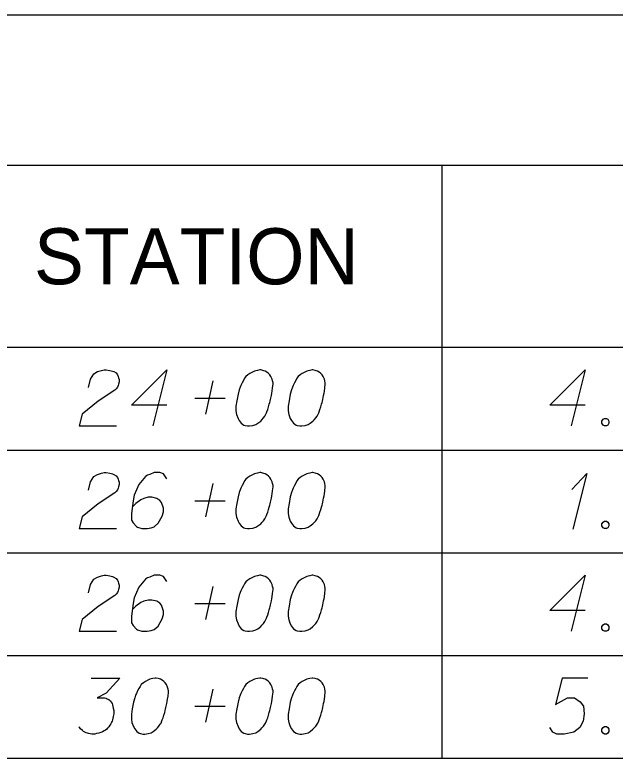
# Model space of a CAD drawing. Extents: x 2074207 to 2076812, y 516372 to 523312.
# Drawn here: x 2076345.6 to 2076397, y 516601.5 to 516665.2 of the extents above; entities that cross this region are included whole.
import ezdxf

# ---------------------------------------------------------------- set-up
doc = ezdxf.new("R2010")
doc.units = 0
for name, color, linetype in [('Prop DirtTable_ Soil Test Results - Outline (Major)', 7, 'Continuous'), ('Prop DirtTable_ Soil Test Results - Outline (Minor)', 7, 'Continuous'), ('Prop DirtTable_ Soil Test Results - Tx (Header - Small)', 7, 'Continuous'), ('Prop DirtTable_ Soil Test Results - Tx (Sample Data)', 7, 'Continuous')]:
    doc.layers.add(name, color=color, linetype=linetype)

msp = doc.modelspace()

# ---------------------------------------------------------------- linework, layer by layer
at = {"layer": 'Prop DirtTable_ Soil Test Results - Outline (Major)'}
for p, q in [((2076260.609, 516665.206), (2076811.903, 516665.206)), ((2076260.609, 516636.721), (2076811.903, 516636.721)), ((2076260.609, 516636.721), (2076811.903, 516636.721)), ((2076260.609, 516601.521), (2076811.903, 516601.521))]:
    msp.add_line(p, q, dxfattribs=at)
at = {"layer": 'Prop DirtTable_ Soil Test Results - Outline (Minor)'}
for p, q in [((2076260.609, 516652.321), (2076811.903, 516652.321)), ((2076382.2, 516652.321), (2076382.2, 516627.921)), ((2076260.609, 516627.921), (2076811.903, 516627.921)), ((2076260.609, 516627.921), (2076811.903, 516627.921)), ((2076382.2, 516627.921), (2076382.2, 516619.121)), ((2076260.609, 516619.121), (2076811.903, 516619.121)), ((2076260.609, 516619.121), (2076811.903, 516619.121)), ((2076382.2, 516619.121), (2076382.2, 516610.321)), ((2076260.609, 516610.321), (2076811.903, 516610.321)), ((2076260.609, 516610.321), (2076811.903, 516610.321)), ((2076382.2, 516610.321), (2076382.2, 516601.521)), ((2076260.609, 516601.521), (2076811.903, 516601.521))]:
    msp.add_line(p, q, dxfattribs=at)
at = {"layer": 'Prop DirtTable_ Soil Test Results - Tx (Sample Data)'}
for points in [[(2076351.927, 516633.274), (2076352.103, 516633.992), (2076352.386, 516634.446), (2076352.703, 516634.635), (2076353.02, 516634.748), (2076353.267, 516634.786), (2076353.444, 516634.786), (2076353.761, 516634.748), (2076353.973, 516634.673), (2076354.079, 516634.635), (2076354.29, 516634.522), (2076354.396, 516634.37), (2076354.467, 516634.219), (2076354.502, 516634.106), (2076354.537, 516633.955), (2076354.537, 516633.766), (2076354.502, 516633.577), (2076354.467, 516633.463), (2076354.396, 516633.312), (2076354.29, 516633.161), (2076354.185, 516633.048), (2076352.738, 516632.103), (2076351.363, 516631.007), (2076351.116, 516629.986), (2076354.326, 516629.986)], [(2076358.629, 516631.763), (2076355.596, 516631.763), (2076358.629, 516634.786), (2076357.43, 516629.986)], [(2076366.672, 516634.786), (2076366.602, 516634.786), (2076366.39, 516634.748), (2076366.249, 516634.711), (2076366.143, 516634.673), (2076365.967, 516634.597), (2076365.755, 516634.484), (2076365.579, 516634.37), (2076365.402, 516634.219), (2076365.296, 516634.068), (2076365.191, 516633.879), (2076365.085, 516633.69), (2076364.979, 516633.463), (2076364.908, 516633.312), (2076364.838, 516633.085), (2076364.732, 516632.707), (2076364.626, 516632.141), (2076364.556, 516631.687), (2076364.556, 516631.271), (2076364.591, 516630.969), (2076364.732, 516630.629), (2076364.838, 516630.44), (2076365.014, 516630.213), (2076365.226, 516630.062), (2076365.332, 516630.024), (2076365.543, 516629.986), (2076365.72, 516629.986), (2076366.002, 516630.024), (2076366.249, 516630.1), (2076366.425, 516630.213), (2076366.672, 516630.402), (2076366.778, 516630.515), (2076366.919, 516630.666), (2076367.025, 516630.818), (2076367.095, 516630.931), (2076367.166, 516631.12), (2076367.201, 516631.196), (2076367.272, 516631.385), (2076367.342, 516631.611), (2076367.413, 516631.838), (2076367.448, 516631.989), (2076367.483, 516632.103), (2076367.519, 516632.254), (2076367.589, 516632.594), (2076367.625, 516632.783), (2076367.66, 516632.972), (2076367.695, 516633.237), (2076367.73, 516633.577), (2076367.73, 516633.69), (2076367.695, 516633.841), (2076367.66, 516633.992), (2076367.554, 516634.219), (2076367.448, 516634.37), (2076367.342, 516634.484), (2076367.201, 516634.597), (2076367.06, 516634.673), (2076366.954, 516634.711), (2076366.849, 516634.748), (2076366.672, 516634.786)], [(2076371.152, 516634.786), (2076371.082, 516634.786), (2076370.87, 516634.748), (2076370.729, 516634.711), (2076370.623, 516634.673), (2076370.447, 516634.597), (2076370.235, 516634.484), (2076370.059, 516634.37), (2076369.882, 516634.219), (2076369.776, 516634.068), (2076369.671, 516633.879), (2076369.565, 516633.69), (2076369.459, 516633.463), (2076369.388, 516633.312), (2076369.318, 516633.085), (2076369.212, 516632.707), (2076369.106, 516632.141), (2076369.036, 516631.687), (2076369.036, 516631.271), (2076369.071, 516630.969), (2076369.212, 516630.629), (2076369.318, 516630.44), (2076369.494, 516630.213), (2076369.706, 516630.062), (2076369.812, 516630.024), (2076370.023, 516629.986), (2076370.2, 516629.986), (2076370.482, 516630.024), (2076370.729, 516630.1), (2076370.905, 516630.213), (2076371.152, 516630.402), (2076371.258, 516630.515), (2076371.399, 516630.666), (2076371.505, 516630.818), (2076371.575, 516630.931), (2076371.646, 516631.12), (2076371.681, 516631.196), (2076371.752, 516631.385), (2076371.822, 516631.611), (2076371.893, 516631.838), (2076371.928, 516631.989), (2076371.963, 516632.103), (2076371.999, 516632.254), (2076372.069, 516632.594), (2076372.105, 516632.783), (2076372.14, 516632.972), (2076372.175, 516633.237), (2076372.21, 516633.577), (2076372.21, 516633.69), (2076372.175, 516633.841), (2076372.14, 516633.992), (2076372.034, 516634.219), (2076371.928, 516634.37), (2076371.822, 516634.484), (2076371.681, 516634.597), (2076371.54, 516634.673), (2076371.434, 516634.711), (2076371.329, 516634.748), (2076371.152, 516634.786)], [(2076394.469, 516631.763), (2076391.436, 516631.763), (2076394.469, 516634.786), (2076393.27, 516629.986)], [(2076361.98, 516631.007), (2076362.615, 516633.841)], [(2076361.028, 516632.367), (2076363.638, 516632.367)], [(2076396.127, 516630.629), (2076396.304, 516630.629), (2076396.409, 516630.553), (2076396.515, 516630.402), (2076396.515, 516630.213), (2076396.409, 516630.062), (2076396.304, 516629.986), (2076396.127, 516629.986), (2076396.021, 516630.062), (2076395.916, 516630.213), (2076395.916, 516630.402), (2076396.021, 516630.553), (2076396.127, 516630.629)], [(2076351.927, 516624.474), (2076352.103, 516625.192), (2076352.386, 516625.646), (2076352.703, 516625.835), (2076353.02, 516625.948), (2076353.267, 516625.986), (2076353.444, 516625.986), (2076353.761, 516625.948), (2076353.973, 516625.873), (2076354.079, 516625.835), (2076354.29, 516625.722), (2076354.396, 516625.57), (2076354.467, 516625.419), (2076354.502, 516625.306), (2076354.537, 516625.155), (2076354.537, 516624.966), (2076354.502, 516624.777), (2076354.467, 516624.663), (2076354.396, 516624.512), (2076354.29, 516624.361), (2076354.185, 516624.248), (2076352.738, 516623.303), (2076351.363, 516622.207), (2076351.116, 516621.186), (2076354.326, 516621.186)], [(2076358.629, 516625.457), (2076358.347, 516625.873), (2076358.03, 516625.986), (2076357.536, 516625.986), (2076357.183, 516625.835), (2076356.971, 516625.759), (2076356.795, 516625.646), (2076356.231, 516624.966), (2076355.843, 516624.059), (2076355.737, 516623.567), (2076355.596, 516622.471), (2076355.596, 516621.904), (2076355.737, 516621.678), (2076356.019, 516621.375), (2076356.125, 516621.3), (2076356.478, 516621.186), (2076356.936, 516621.186), (2076357.289, 516621.262), (2076357.536, 516621.337), (2076357.889, 516621.64), (2076358.241, 516622.244), (2076358.347, 516622.622), (2076358.347, 516622.925), (2076358.171, 516623.416), (2076358.03, 516623.605), (2076357.783, 516623.756), (2076357.359, 516623.87), (2076357.042, 516623.87), (2076356.654, 516623.756), (2076356.407, 516623.643), (2076355.984, 516623.341), (2076355.772, 516623.152), (2076355.666, 516623.038)], [(2076366.672, 516625.986), (2076366.602, 516625.986), (2076366.39, 516625.948), (2076366.249, 516625.911), (2076366.143, 516625.873), (2076365.967, 516625.797), (2076365.755, 516625.684), (2076365.579, 516625.57), (2076365.402, 516625.419), (2076365.296, 516625.268), (2076365.191, 516625.079), (2076365.085, 516624.89), (2076364.979, 516624.663), (2076364.908, 516624.512), (2076364.838, 516624.285), (2076364.732, 516623.907), (2076364.626, 516623.341), (2076364.556, 516622.887), (2076364.556, 516622.471), (2076364.591, 516622.169), (2076364.732, 516621.829), (2076364.838, 516621.64), (2076365.014, 516621.413), (2076365.226, 516621.262), (2076365.332, 516621.224), (2076365.543, 516621.186), (2076365.72, 516621.186), (2076366.002, 516621.224), (2076366.249, 516621.3), (2076366.425, 516621.413), (2076366.672, 516621.602), (2076366.778, 516621.715), (2076366.919, 516621.866), (2076367.025, 516622.018), (2076367.095, 516622.131), (2076367.166, 516622.32), (2076367.201, 516622.396), (2076367.272, 516622.585), (2076367.342, 516622.811), (2076367.413, 516623.038), (2076367.448, 516623.189), (2076367.483, 516623.303), (2076367.519, 516623.454), (2076367.589, 516623.794), (2076367.625, 516623.983), (2076367.66, 516624.172), (2076367.695, 516624.437), (2076367.73, 516624.777), (2076367.73, 516624.89), (2076367.695, 516625.041), (2076367.66, 516625.192), (2076367.554, 516625.419), (2076367.448, 516625.57), (2076367.342, 516625.684), (2076367.201, 516625.797), (2076367.06, 516625.873), (2076366.954, 516625.911), (2076366.849, 516625.948), (2076366.672, 516625.986)], [(2076371.152, 516625.986), (2076371.082, 516625.986), (2076370.87, 516625.948), (2076370.729, 516625.911), (2076370.623, 516625.873), (2076370.447, 516625.797), (2076370.235, 516625.684), (2076370.059, 516625.57), (2076369.882, 516625.419), (2076369.776, 516625.268), (2076369.671, 516625.079), (2076369.565, 516624.89), (2076369.459, 516624.663), (2076369.388, 516624.512), (2076369.318, 516624.285), (2076369.212, 516623.907), (2076369.106, 516623.341), (2076369.036, 516622.887), (2076369.036, 516622.471), (2076369.071, 516622.169), (2076369.212, 516621.829), (2076369.318, 516621.64), (2076369.494, 516621.413), (2076369.706, 516621.262), (2076369.812, 516621.224), (2076370.023, 516621.186), (2076370.2, 516621.186), (2076370.482, 516621.224), (2076370.729, 516621.3), (2076370.905, 516621.413), (2076371.152, 516621.602), (2076371.258, 516621.715), (2076371.399, 516621.866), (2076371.505, 516622.018), (2076371.575, 516622.131), (2076371.646, 516622.32), (2076371.681, 516622.396), (2076371.752, 516622.585), (2076371.822, 516622.811), (2076371.893, 516623.038), (2076371.928, 516623.189), (2076371.963, 516623.303), (2076371.999, 516623.454), (2076372.069, 516623.794), (2076372.105, 516623.983), (2076372.14, 516624.172), (2076372.175, 516624.437), (2076372.21, 516624.777), (2076372.21, 516624.89), (2076372.175, 516625.041), (2076372.14, 516625.192), (2076372.034, 516625.419), (2076371.928, 516625.57), (2076371.822, 516625.684), (2076371.681, 516625.797), (2076371.54, 516625.873), (2076371.434, 516625.911), (2076371.329, 516625.948), (2076371.152, 516625.986)], [(2076393.34, 516624.55), (2076394.61, 516625.911), (2076393.411, 516621.148)], [(2076361.98, 516622.207), (2076362.615, 516625.041)], [(2076361.028, 516623.567), (2076363.638, 516623.567)], [(2076396.127, 516621.829), (2076396.304, 516621.829), (2076396.409, 516621.753), (2076396.515, 516621.602), (2076396.515, 516621.413), (2076396.409, 516621.262), (2076396.304, 516621.186), (2076396.127, 516621.186), (2076396.021, 516621.262), (2076395.916, 516621.413), (2076395.916, 516621.602), (2076396.021, 516621.753), (2076396.127, 516621.829)], [(2076351.927, 516615.674), (2076352.103, 516616.392), (2076352.386, 516616.846), (2076352.703, 516617.035), (2076353.02, 516617.148), (2076353.267, 516617.186), (2076353.444, 516617.186), (2076353.761, 516617.148), (2076353.973, 516617.073), (2076354.079, 516617.035), (2076354.29, 516616.922), (2076354.396, 516616.77), (2076354.467, 516616.619), (2076354.502, 516616.506), (2076354.537, 516616.355), (2076354.537, 516616.166), (2076354.502, 516615.977), (2076354.467, 516615.863), (2076354.396, 516615.712), (2076354.29, 516615.561), (2076354.185, 516615.448), (2076352.738, 516614.503), (2076351.363, 516613.407), (2076351.116, 516612.386), (2076354.326, 516612.386)], [(2076358.629, 516616.657), (2076358.347, 516617.073), (2076358.03, 516617.186), (2076357.536, 516617.186), (2076357.183, 516617.035), (2076356.971, 516616.959), (2076356.795, 516616.846), (2076356.231, 516616.166), (2076355.843, 516615.259), (2076355.737, 516614.767), (2076355.596, 516613.671), (2076355.596, 516613.104), (2076355.737, 516612.878), (2076356.019, 516612.575), (2076356.125, 516612.5), (2076356.478, 516612.386), (2076356.936, 516612.386), (2076357.289, 516612.462), (2076357.536, 516612.537), (2076357.889, 516612.84), (2076358.241, 516613.444), (2076358.347, 516613.822), (2076358.347, 516614.125), (2076358.171, 516614.616), (2076358.03, 516614.805), (2076357.783, 516614.956), (2076357.359, 516615.07), (2076357.042, 516615.07), (2076356.654, 516614.956), (2076356.407, 516614.843), (2076355.984, 516614.541), (2076355.772, 516614.352), (2076355.666, 516614.238)], [(2076366.672, 516617.186), (2076366.602, 516617.186), (2076366.39, 516617.148), (2076366.249, 516617.111), (2076366.143, 516617.073), (2076365.967, 516616.997), (2076365.755, 516616.884), (2076365.579, 516616.77), (2076365.402, 516616.619), (2076365.296, 516616.468), (2076365.191, 516616.279), (2076365.085, 516616.09), (2076364.979, 516615.863), (2076364.908, 516615.712), (2076364.838, 516615.485), (2076364.732, 516615.107), (2076364.626, 516614.541), (2076364.556, 516614.087), (2076364.556, 516613.671), (2076364.591, 516613.369), (2076364.732, 516613.029), (2076364.838, 516612.84), (2076365.014, 516612.613), (2076365.226, 516612.462), (2076365.332, 516612.424), (2076365.543, 516612.386), (2076365.72, 516612.386), (2076366.002, 516612.424), (2076366.249, 516612.5), (2076366.425, 516612.613), (2076366.672, 516612.802), (2076366.778, 516612.915), (2076366.919, 516613.066), (2076367.025, 516613.218), (2076367.095, 516613.331), (2076367.166, 516613.52), (2076367.201, 516613.596), (2076367.272, 516613.785), (2076367.342, 516614.011), (2076367.413, 516614.238), (2076367.448, 516614.389), (2076367.483, 516614.503), (2076367.519, 516614.654), (2076367.589, 516614.994), (2076367.625, 516615.183), (2076367.66, 516615.372), (2076367.695, 516615.637), (2076367.73, 516615.977), (2076367.73, 516616.09), (2076367.695, 516616.241), (2076367.66, 516616.392), (2076367.554, 516616.619), (2076367.448, 516616.77), (2076367.342, 516616.884), (2076367.201, 516616.997), (2076367.06, 516617.073), (2076366.954, 516617.111), (2076366.849, 516617.148), (2076366.672, 516617.186)], [(2076371.152, 516617.186), (2076371.082, 516617.186), (2076370.87, 516617.148), (2076370.729, 516617.111), (2076370.623, 516617.073), (2076370.447, 516616.997), (2076370.235, 516616.884), (2076370.059, 516616.77), (2076369.882, 516616.619), (2076369.776, 516616.468), (2076369.671, 516616.279), (2076369.565, 516616.09), (2076369.459, 516615.863), (2076369.388, 516615.712), (2076369.318, 516615.485), (2076369.212, 516615.107), (2076369.106, 516614.541), (2076369.036, 516614.087), (2076369.036, 516613.671), (2076369.071, 516613.369), (2076369.212, 516613.029), (2076369.318, 516612.84), (2076369.494, 516612.613), (2076369.706, 516612.462), (2076369.812, 516612.424), (2076370.023, 516612.386), (2076370.2, 516612.386), (2076370.482, 516612.424), (2076370.729, 516612.5), (2076370.905, 516612.613), (2076371.152, 516612.802), (2076371.258, 516612.915), (2076371.399, 516613.066), (2076371.505, 516613.218), (2076371.575, 516613.331), (2076371.646, 516613.52), (2076371.681, 516613.596), (2076371.752, 516613.785), (2076371.822, 516614.011), (2076371.893, 516614.238), (2076371.928, 516614.389), (2076371.963, 516614.503), (2076371.999, 516614.654), (2076372.069, 516614.994), (2076372.105, 516615.183), (2076372.14, 516615.372), (2076372.175, 516615.637), (2076372.21, 516615.977), (2076372.21, 516616.09), (2076372.175, 516616.241), (2076372.14, 516616.392), (2076372.034, 516616.619), (2076371.928, 516616.77), (2076371.822, 516616.884), (2076371.681, 516616.997), (2076371.54, 516617.073), (2076371.434, 516617.111), (2076371.329, 516617.148), (2076371.152, 516617.186)], [(2076394.469, 516614.163), (2076391.436, 516614.163), (2076394.469, 516617.186), (2076393.27, 516612.386)], [(2076361.98, 516613.407), (2076362.615, 516616.241)], [(2076361.028, 516614.767), (2076363.638, 516614.767)], [(2076396.127, 516613.029), (2076396.304, 516613.029), (2076396.409, 516612.953), (2076396.515, 516612.802), (2076396.515, 516612.613), (2076396.409, 516612.462), (2076396.304, 516612.386), (2076396.127, 516612.386), (2076396.021, 516612.462), (2076395.916, 516612.613), (2076395.916, 516612.802), (2076396.021, 516612.953), (2076396.127, 516613.029)], [(2076352.139, 516608.386), (2076354.608, 516608.386), (2076353.444, 516607.101), (2076352.668, 516606.685), (2076353.303, 516606.685), (2076353.444, 516606.648), (2076353.514, 516606.61), (2076353.585, 516606.572), (2076353.655, 516606.534), (2076353.797, 516606.421), (2076353.867, 516606.307), (2076353.938, 516606.194), (2076353.973, 516606.081), (2076354.043, 516605.816), (2076354.079, 516605.589), (2076354.079, 516605.476), (2076354.079, 516605.325), (2076354.043, 516605.098), (2076354.008, 516604.947), (2076353.973, 516604.796), (2076353.938, 516604.682), (2076353.902, 516604.607), (2076353.867, 516604.531), (2076353.832, 516604.455), (2076353.761, 516604.342), (2076353.655, 516604.191), (2076353.55, 516604.078), (2076353.479, 516604.002), (2076353.373, 516603.926), (2076353.267, 516603.851), (2076353.126, 516603.775), (2076353.056, 516603.737), (2076352.809, 516603.662), (2076352.597, 516603.624), (2076352.456, 516603.586), (2076352.209, 516603.586), (2076351.927, 516603.624), (2076351.821, 516603.662), (2076351.715, 516603.7), (2076351.609, 516603.737), (2076351.504, 516603.813), (2076351.398, 516603.889), (2076351.221, 516604.04), (2076351.116, 516604.191)], [(2076357.712, 516608.386), (2076357.642, 516608.386), (2076357.43, 516608.348), (2076357.289, 516608.311), (2076357.183, 516608.273), (2076357.007, 516608.197), (2076356.795, 516608.084), (2076356.619, 516607.97), (2076356.442, 516607.819), (2076356.336, 516607.668), (2076356.231, 516607.479), (2076356.125, 516607.29), (2076356.019, 516607.063), (2076355.948, 516606.912), (2076355.878, 516606.685), (2076355.772, 516606.307), (2076355.666, 516605.741), (2076355.596, 516605.287), (2076355.596, 516604.871), (2076355.631, 516604.569), (2076355.772, 516604.229), (2076355.878, 516604.04), (2076356.054, 516603.813), (2076356.266, 516603.662), (2076356.372, 516603.624), (2076356.583, 516603.586), (2076356.76, 516603.586), (2076357.042, 516603.624), (2076357.289, 516603.7), (2076357.465, 516603.813), (2076357.712, 516604.002), (2076357.818, 516604.115), (2076357.959, 516604.266), (2076358.065, 516604.418), (2076358.135, 516604.531), (2076358.206, 516604.72), (2076358.241, 516604.796), (2076358.312, 516604.985), (2076358.382, 516605.211), (2076358.453, 516605.438), (2076358.488, 516605.589), (2076358.523, 516605.703), (2076358.559, 516605.854), (2076358.629, 516606.194), (2076358.665, 516606.383), (2076358.7, 516606.572), (2076358.735, 516606.837), (2076358.77, 516607.177), (2076358.77, 516607.29), (2076358.735, 516607.441), (2076358.7, 516607.592), (2076358.594, 516607.819), (2076358.488, 516607.97), (2076358.382, 516608.084), (2076358.241, 516608.197), (2076358.1, 516608.273), (2076357.994, 516608.311), (2076357.889, 516608.348), (2076357.712, 516608.386)], [(2076366.672, 516608.386), (2076366.602, 516608.386), (2076366.39, 516608.348), (2076366.249, 516608.311), (2076366.143, 516608.273), (2076365.967, 516608.197), (2076365.755, 516608.084), (2076365.579, 516607.97), (2076365.402, 516607.819), (2076365.296, 516607.668), (2076365.191, 516607.479), (2076365.085, 516607.29), (2076364.979, 516607.063), (2076364.908, 516606.912), (2076364.838, 516606.685), (2076364.732, 516606.307), (2076364.626, 516605.741), (2076364.556, 516605.287), (2076364.556, 516604.871), (2076364.591, 516604.569), (2076364.732, 516604.229), (2076364.838, 516604.04), (2076365.014, 516603.813), (2076365.226, 516603.662), (2076365.332, 516603.624), (2076365.543, 516603.586), (2076365.72, 516603.586), (2076366.002, 516603.624), (2076366.249, 516603.7), (2076366.425, 516603.813), (2076366.672, 516604.002), (2076366.778, 516604.115), (2076366.919, 516604.266), (2076367.025, 516604.418), (2076367.095, 516604.531), (2076367.166, 516604.72), (2076367.201, 516604.796), (2076367.272, 516604.985), (2076367.342, 516605.211), (2076367.413, 516605.438), (2076367.448, 516605.589), (2076367.483, 516605.703), (2076367.519, 516605.854), (2076367.589, 516606.194), (2076367.625, 516606.383), (2076367.66, 516606.572), (2076367.695, 516606.837), (2076367.73, 516607.177), (2076367.73, 516607.29), (2076367.695, 516607.441), (2076367.66, 516607.592), (2076367.554, 516607.819), (2076367.448, 516607.97), (2076367.342, 516608.084), (2076367.201, 516608.197), (2076367.06, 516608.273), (2076366.954, 516608.311), (2076366.849, 516608.348), (2076366.672, 516608.386)], [(2076371.152, 516608.386), (2076371.082, 516608.386), (2076370.87, 516608.348), (2076370.729, 516608.311), (2076370.623, 516608.273), (2076370.447, 516608.197), (2076370.235, 516608.084), (2076370.059, 516607.97), (2076369.882, 516607.819), (2076369.776, 516607.668), (2076369.671, 516607.479), (2076369.565, 516607.29), (2076369.459, 516607.063), (2076369.388, 516606.912), (2076369.318, 516606.685), (2076369.212, 516606.307), (2076369.106, 516605.741), (2076369.036, 516605.287), (2076369.036, 516604.871), (2076369.071, 516604.569), (2076369.212, 516604.229), (2076369.318, 516604.04), (2076369.494, 516603.813), (2076369.706, 516603.662), (2076369.812, 516603.624), (2076370.023, 516603.586), (2076370.2, 516603.586), (2076370.482, 516603.624), (2076370.729, 516603.7), (2076370.905, 516603.813), (2076371.152, 516604.002), (2076371.258, 516604.115), (2076371.399, 516604.266), (2076371.505, 516604.418), (2076371.575, 516604.531), (2076371.646, 516604.72), (2076371.681, 516604.796), (2076371.752, 516604.985), (2076371.822, 516605.211), (2076371.893, 516605.438), (2076371.928, 516605.589), (2076371.963, 516605.703), (2076371.999, 516605.854), (2076372.069, 516606.194), (2076372.105, 516606.383), (2076372.14, 516606.572), (2076372.175, 516606.837), (2076372.21, 516607.177), (2076372.21, 516607.29), (2076372.175, 516607.441), (2076372.14, 516607.592), (2076372.034, 516607.819), (2076371.928, 516607.97), (2076371.822, 516608.084), (2076371.681, 516608.197), (2076371.54, 516608.273), (2076371.434, 516608.311), (2076371.329, 516608.348), (2076371.152, 516608.386)], [(2076394.716, 516608.386), (2076392.494, 516608.386), (2076391.929, 516606.118), (2076392.952, 516606.685), (2076393.552, 516606.685), (2076394.046, 516606.345), (2076394.328, 516605.967), (2076394.399, 516605.325), (2076394.293, 516604.682), (2076394.011, 516604.153), (2076393.517, 516603.737), (2076392.67, 516603.586), (2076392.035, 516603.586), (2076391.718, 516603.737), (2076391.436, 516604.153)], [(2076361.98, 516604.607), (2076362.615, 516607.441)], [(2076361.028, 516605.967), (2076363.638, 516605.967)], [(2076396.127, 516604.229), (2076396.304, 516604.229), (2076396.409, 516604.153), (2076396.515, 516604.002), (2076396.515, 516603.813), (2076396.409, 516603.662), (2076396.304, 516603.586), (2076396.127, 516603.586), (2076396.021, 516603.662), (2076395.916, 516603.813), (2076395.916, 516604.002), (2076396.021, 516604.153), (2076396.127, 516604.229)]]:
    msp.add_lwpolyline(points, dxfattribs=at)

# ---------------------------------------------------------------- texts
at = {"layer": 'Prop DirtTable_ Soil Test Results - Tx (Header - Small)'}
msp.add_text('STATION', height=4.8, dxfattribs=at).set_placement((2076347.248, 516642.121))

doc.saveas('drawing.dxf')
